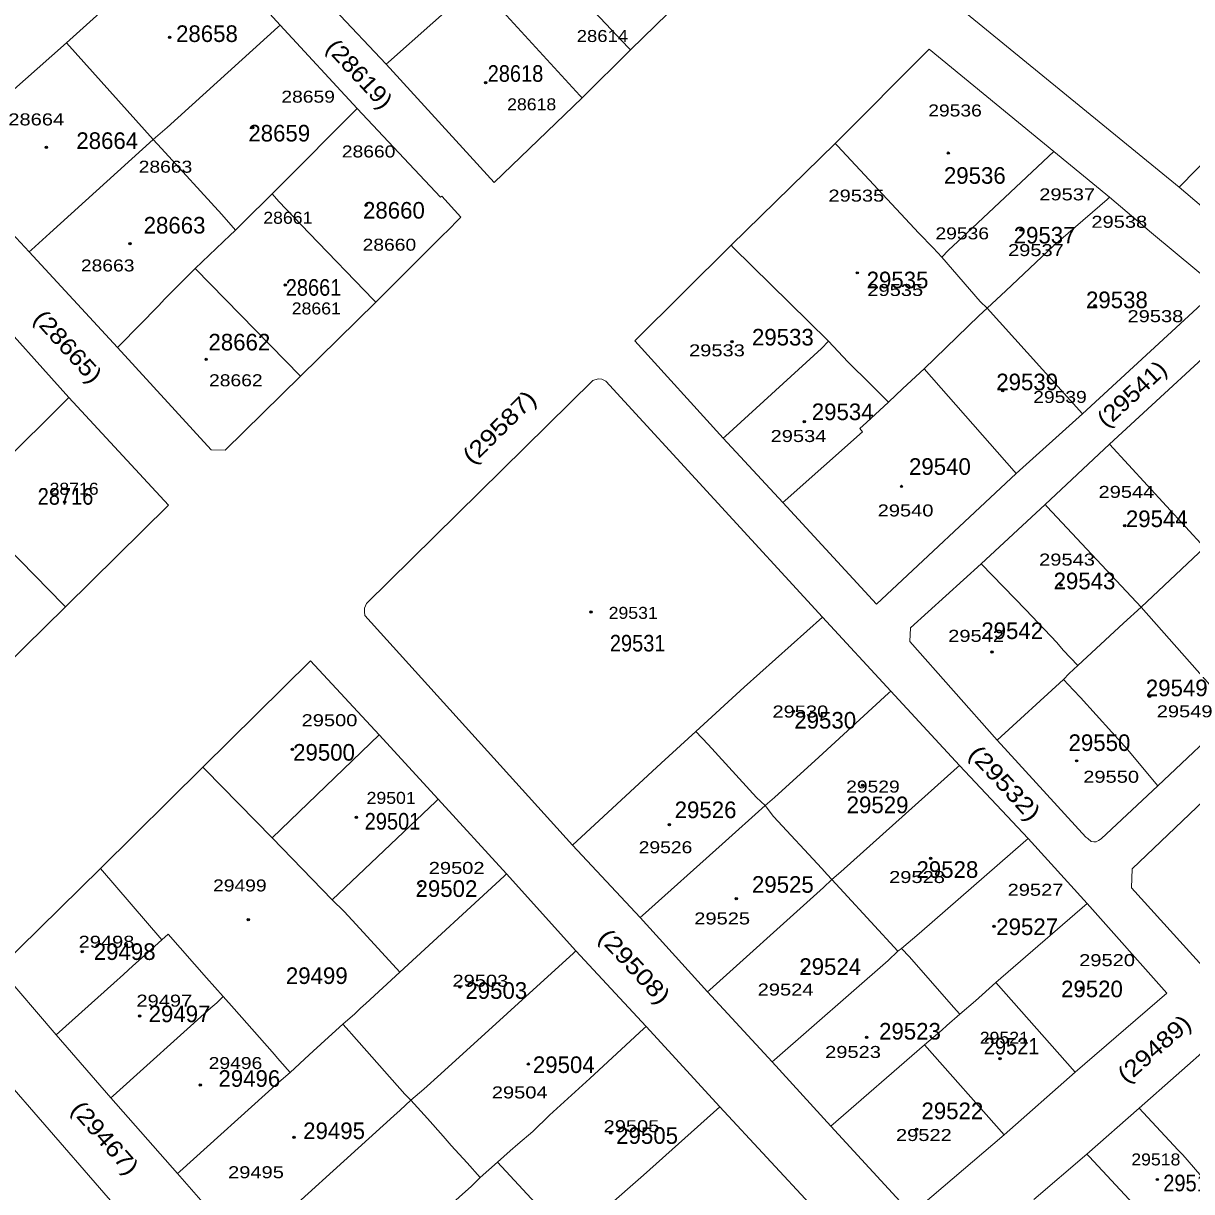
# Model space of a CAD drawing. Extents: x 650553 to 652508, y 239277 to 241647.
# Drawn here: x 651434 to 651687, y 240292.4 to 240545.4 of the extents above; entities that cross this region are included whole.
import ezdxf

# ---------------------------------------------------------------- set-up
doc = ezdxf.new("R2010")
doc.units = 0
doc.header["$PDMODE"] = 32
doc.header["$PDSIZE"] = 0.5
for name, color, linetype in [('19', 7, 'Continuous'), ('20', 7, 'Continuous'), ('6', 7, 'Continuous')]:
    doc.layers.add(name, color=color, linetype=linetype)
doc.layers.add('3', color=7, linetype='Continuous', lineweight=13)
doc.layers.add('5', color=7, linetype='Continuous', lineweight=13)

msp = doc.modelspace()

# ---------------------------------------------------------------- linework, layer by layer
at = {"layer": '3'}
for p, q in [((651684.3, 240509.906), (651695.95, 240500.024)), ((651661.79, 240318.21), (651646.39, 240304.66))]:
    msp.add_line(p, q, dxfattribs=at)
for points in [[(651558.3, 240600.133), (651576.968, 240584.586), (651595.445, 240569.14), (651576.219, 240550.158), (651565.481, 240539.702), (651554.984, 240529.272), (651535.929, 240510.959), (651512.56, 240536.549), (651501.394, 240548.39)], [(651675.049, 240583.986), (651672.371, 240581.467), (651672.263, 240580.246), (651670.257, 240580.209), (651638.02, 240548.196), (651638.241, 240547.558), (651684.3, 240509.906)], [(651443.339, 240541.167), (651469.158, 240564.482), (651472.119, 240564.219), (651489.626, 240545.044), (651506.288, 240526.995)], [(651435.22, 240495.92), (651431.49, 240500), (651431.297, 240500.117), (651415.962, 240516.979), (651443.339, 240541.167)], [(651657.203, 240517.64), (651630.205, 240539.848), (651609.831, 240519.399), (651587.25, 240497.39), (651566.45, 240476.62)], [(651506.288, 240526.995), (651524.303, 240507.759), (651524.632, 240508.002), (651528.721, 240503.439), (651525.45, 240500.103), (651525.28, 240500), (651510.31, 240485.03), (651494.01, 240469.02)], [(651678.359, 240500.061), (651669.197, 240507.734), (651657.203, 240517.64)], [(651384.9, 240489.28), (651396.96, 240500), (651397.423, 240500.111), (651405.055, 240507.195), (651411.75, 240500.156), (651411.62, 240500), (651425.66, 240484.62), (651443.85, 240464.41)], [(651663.39, 240460.86), (651692.85, 240487.99), (651678.359, 240500.061)], [(651494.01, 240469.02), (651477.67, 240452.98), (651474.63, 240453.05), (651454.37, 240475.19), (651435.22, 240495.92)], [(651669.2, 240454.26), (651699.46, 240482.11), (651722.72, 240463.16)], [(651566.45, 240476.62), (651585.57, 240455.56), (651598.46, 240441.64), (651618.8, 240419.63), (651649.01, 240447.92), (651663.39, 240460.86)], [(651552.94, 240367.41), (651507.94, 240417.19), (651507.84, 240417.94), (651507.89, 240418.76), (651508.27, 240419.78), (651557.36, 240468.04), (651558.482, 240468.409), (651559.275, 240468.352), (651560.13, 240467.93), (651607.07, 240416.81)], [(651443.85, 240464.41), (651465.39, 240441.08), (651443.12, 240419.06), (651420.78, 240397.15)], [(651641.4, 240428.33), (651655.29, 240441.17), (651669.2, 240454.26)], [(651644.9, 240390.17), (651625.98, 240411.52), (651626.13, 240414.47), (651641.4, 240428.33)], [(651607.07, 240416.81), (651621.87, 240400.79), (651636.74, 240384.7), (651651.61, 240368.87), (651664.36, 240354.76)], [(651511.06, 240391.33), (651496.17, 240407.34), (651472.839, 240384.295), (651450.72, 240362.35)], [(651710.36, 240409.09), (651706.92, 240406.06), (651700.64, 240399.96), (651696.36, 240396.01), (651679.69, 240380.29)], [(651720.7, 240406.67), (651674.14, 240362.26), (651673.98, 240358.14), (651700.53, 240328.88)], [(651584.84, 240310.76), (651568.86, 240328.16), (651553.67, 240344.51), (651538.63, 240361.17), (651523.85, 240377.37), (651511.06, 240391.33)], [(651679.69, 240380.29), (651667.42, 240368.8), (651666.87, 240368.43), (651666.37, 240368.16), (651665.86, 240368.1), (651665.24, 240368.2), (651664.52, 240368.87), (651664.07, 240369.15), (651644.9, 240390.17)], [(651608.88, 240306.57), (651596.16, 240320.51), (651582.19, 240335.65), (651567.56, 240351.71), (651552.94, 240367.41)], [(651450.72, 240362.35), (651428.65, 240340.77), (651441.12, 240326.31)], [(651664.36, 240354.76), (651681.62, 240335.33), (651661.79, 240318.21)], [(651426.69, 240250), (651461.4, 240280.6), (651417.67, 240330.87), (651412.21, 240325.69), (651412.52, 240325.19), (651382.18, 240294.85)], [(651441.12, 240326.31), (651452.95, 240312.7), (651467.4, 240296.27), (651482.03, 240279.58), (651496.59, 240262.84), (651507.85, 240250)], [(651710.91, 240303.32), (651691.72, 240324.58), (651675.65, 240310.46)], [(651588.54, 240254.39), (651615.36, 240277.83), (651584.84, 240310.76)], [(651675.65, 240310.46), (651664.33, 240300.5), (651652.85, 240290.65)], [(651646.39, 240304.66), (651626.38, 240287.53), (651608.88, 240306.57)]]:
    msp.add_lwpolyline(points, dxfattribs=at)
at = {"layer": '5'}
for p, q in [((651462.062, 240520.245), (651465.134, 240522.855)), ((651657.203, 240517.64), (651638.33, 240500)), ((651479.952, 240500.615), (651479.8, 240500.474)), ((651471.2, 240492.32), (651494.01, 240469.02)), ((651443.85, 240464.41), (651420.95, 240441.65)), ((651662.4, 240406.31), (651660.53, 240404.62)), ((651511.06, 240391.33), (651487.9, 240368.97)), ((651450.72, 240362.35), (651463.96, 240346.94)), ((651644.64, 240337.65), (651661.79, 240318.21)), ((651491.77, 240318.2), (651489.3, 240316.06))]:
    msp.add_line(p, q, dxfattribs=at)
for points in [[(651565.481, 240539.702), (651565.011, 240540.202), (651555.234, 240550.609), (651531.648, 240575.861), (651525.86, 240570.63), (651521.12, 240566.46), (651519.553, 240565.053), (651501.394, 240548.39)], [(651684.3, 240509.906), (651691.776, 240517.523), (651698.788, 240524.311), (651699.785, 240525.447), (651704.534, 240530.177), (651722.068, 240547.369), (651727.626, 240552.993), (651733.93, 240559.128), (651737.908, 240563.103)], [(651512.56, 240536.549), (651513.06, 240536.995), (651532.289, 240554.148)], [(651532.289, 240554.148), (651554.528, 240529.772), (651554.984, 240529.272)], [(651465.134, 240522.855), (651489.126, 240544.591), (651489.626, 240545.044)], [(651443.339, 240541.167), (651462.062, 240520.245), (651439.73, 240500)], [(651489.716, 240510.392), (651505.789, 240526.495), (651506.288, 240526.995)], [(651462.062, 240520.245), (651463.914, 240518.324), (651476.961, 240504.003), (651479.952, 240500.615), (651481.695, 240502.366), (651487.847, 240508.462), (651489.716, 240510.392)], [(651609.831, 240519.399), (651610.297, 240518.899), (651627.923, 240499.985)], [(651487.847, 240508.462), (651489.291, 240506.793), (651495.85, 240500)], [(651669.197, 240507.734), (651668.697, 240507.282), (651660.28, 240500)], [(651435.22, 240495.92), (651435.72, 240496.372), (651439.73, 240500)], [(651471.2, 240492.32), (651478.8, 240499.526), (651479.8, 240500.474)], [(651510.31, 240485.03), (651509.827, 240485.53), (651495.85, 240500)], [(651642.76, 240483.72), (651641.2, 240485.2), (651632.88, 240494.75), (651631.07, 240496.8), (651627.923, 240499.985)], [(651632.88, 240494.75), (651634.37, 240496.29), (651638.33, 240500)], [(651642.76, 240483.72), (651646.76, 240487.5), (651657.2, 240497.33), (651660.28, 240500)], [(651587.25, 240497.39), (651587.75, 240496.898), (651604.05, 240480.85), (651608.4, 240476.59), (651606.86, 240474.97)], [(651454.37, 240475.19), (651454.862, 240475.69), (651463.25, 240484.21), (651464.64, 240485.74), (651471.2, 240492.32)], [(651629.1, 240470.57), (651640.92, 240482.03), (651642.76, 240483.72), (651663.39, 240460.86)], [(651608.4, 240476.59), (651612.56, 240472.1), (651617.5, 240467.26), (651619.94, 240464.84), (651621.34, 240463.35)], [(651606.86, 240474.97), (651586.07, 240456.016), (651585.57, 240455.56)], [(651616.57, 240458.94), (651621.34, 240463.35), (651624.48, 240466.32), (651629.1, 240470.57)], [(651629.1, 240470.57), (651648.57, 240448.42), (651649.01, 240447.92)], [(651598.46, 240441.64), (651598.96, 240442.083), (651615.7, 240456.92), (651615.12, 240457.66), (651616.57, 240458.94)], [(651669.2, 240454.26), (651689.84, 240431.91), (651676.1, 240418.98)], [(651420.95, 240441.65), (651442.629, 240419.56), (651443.12, 240419.06)], [(651676.1, 240418.98), (651655.759, 240440.67), (651655.29, 240441.17)], [(651641.4, 240428.33), (651651.09, 240418.39), (651657.84, 240411.33), (651659.23, 240409.66), (651662.4, 240406.31), (651672.27, 240415.47), (651676.1, 240418.98)], [(651676.1, 240418.98), (651695.919, 240396.51), (651696.36, 240396.01)], [(651552.94, 240367.41), (651572.09, 240385.17), (651579.63, 240392.03), (651590.08, 240401.6), (651607.07, 240416.81)], [(651644.9, 240390.17), (651659.29, 240403.26), (651660.53, 240404.62)], [(651659.29, 240403.26), (651661.4, 240400.99), (651662.92, 240399.39), (651673.15, 240388.15), (651679.69, 240380.29)], [(651606.29, 240386.5), (651621.37, 240400.331), (651621.87, 240400.79)], [(651579.63, 240392.03), (651582.34, 240389.24), (651592.76, 240377.76), (651594.66, 240375.97)], [(651567.56, 240351.71), (651568.06, 240352.158), (651585.33, 240367.62), (651594.66, 240375.97), (651596.7, 240377.76), (651606.29, 240386.5)], [(651611.02, 240361.63), (651636.24, 240384.252), (651636.74, 240384.7)], [(651472.839, 240384.295), (651473.33, 240383.795), (651487.9, 240368.97), (651500.84, 240355.56)], [(651523.85, 240377.37), (651523.35, 240376.896), (651500.84, 240355.56)], [(651594.66, 240375.97), (651596.44, 240373.6), (651606.89, 240362.35), (651608.05, 240361.07), (651609.1, 240359.98)], [(651628, 240348.3), (651651.11, 240368.434), (651651.61, 240368.87)], [(651515.54, 240339.9), (651538.13, 240360.709), (651538.63, 240361.17)], [(651582.19, 240335.65), (651582.69, 240336.099), (651605.13, 240356.26), (651607.3, 240358.25), (651609.1, 240359.98), (651611.02, 240361.63)], [(651609.1, 240359.98), (651611.72, 240357.16), (651623.41, 240344.42)], [(651500.84, 240355.56), (651503.5, 240353.06), (651506.07, 240350.2), (651515.54, 240339.9)], [(651629.17, 240324.18), (651632.89, 240327.36), (651633.99, 240328.32), (651636.8, 240330.84), (651640.19, 240333.73), (651644.64, 240337.65), (651664.36, 240354.76)], [(651463.96, 240346.94), (651460.88, 240344.08), (651457.68, 240341.25), (651455.69, 240339.37), (651453.54, 240337.49), (651441.12, 240326.31)], [(651463.96, 240346.94), (651465.35, 240348.1), (651473.63, 240338.66)], [(651625.93, 240343.23), (651624.2, 240345), (651628, 240348.3)], [(651524.4, 240317.9), (651553.17, 240344.055), (651553.67, 240344.51)], [(651624.2, 240345), (651623.41, 240344.42), (651621.31, 240342.44)], [(651621.31, 240342.44), (651596.66, 240320.946), (651596.16, 240320.51)], [(651625.93, 240343.23), (651635.42, 240332.34), (651636.8, 240330.84)], [(651503.14, 240328.67), (651505.76, 240330.86), (651507.03, 240332.09), (651508.14, 240333.15), (651515.54, 240339.9)], [(651473.63, 240338.66), (651477.29, 240334.6), (651479.62, 240331.94), (651487.87, 240322.64), (651489.52, 240320.71), (651491.77, 240318.2)], [(651477.29, 240334.6), (651475.85, 240333.26), (651474.62, 240332.19)], [(651474.62, 240332.19), (651453.45, 240313.15), (651452.95, 240312.7)], [(651491.77, 240318.2), (651495.85, 240322.02), (651499.3, 240325.13), (651503.14, 240328.67)], [(651503.14, 240328.67), (651504.53, 240327.14), (651505.03, 240326.58), (651516.61, 240313.48), (651517.9, 240312.16)], [(651556.71, 240316.84), (651568.36, 240327.694), (651568.86, 240328.16)], [(651608.88, 240306.57), (651629.17, 240324.18), (651646.39, 240304.66)], [(651517.9, 240312.16), (651520.72, 240314.56), (651524.4, 240317.9)], [(651536.69, 240298.72), (651539.43, 240301.19), (651541.1, 240302.64), (651544.32, 240305.42), (651547.94, 240308.91), (651556.71, 240316.84)], [(651489.3, 240316.06), (651467.9, 240296.722), (651467.4, 240296.27)], [(651482.03, 240279.58), (651482.53, 240280.033), (651514.23, 240308.76), (651515.61, 240310.04), (651517.9, 240312.16)], [(651532.9, 240295.45), (651530.08, 240298.61), (651526.67, 240302.38), (651524.93, 240304.41), (651521.49, 240308.19), (651517.9, 240312.16)], [(651559.24, 240288.17), (651560.13, 240288.82), (651568.32, 240295.9), (651584.84, 240310.76)], [(651675.65, 240310.46), (651684.01, 240301.45), (651685.08, 240300.35), (651690.2, 240294.5), (651694.89, 240289.25), (651710.91, 240303.32)], [(651496.59, 240262.84), (651497.09, 240263.287), (651504.01, 240269.47), (651505.67, 240270.97), (651531.04, 240293.58), (651532.9, 240295.45), (651536.69, 240298.72), (651552.21, 240281.98)], [(651664.33, 240300.5), (651664.795, 240300), (651681.13, 240282.45), (651682.03, 240281.32), (651683.68, 240279.53), (651681.62, 240277.52), (651672.09, 240269.35)]]:
    msp.add_lwpolyline(points, dxfattribs=at)
at = {"layer": '6'}
for p in [(651465.665, 240542.363), (651534.1, 240532.553), (651483.617, 240522.829), (651438.958, 240518.543), (651634.313, 240517.299), (651508.23, 240506.012), (651650.062, 240500.68), (651457.049, 240497.717), (651614.591, 240491.374), (651490.715, 240488.741), (651666.105, 240484.297), (651587.436, 240476.475), (651473.575, 240472.65), (651646.095, 240465.82), (651603.114, 240459.115), (651624.181, 240445.1), (651442.91, 240441.735), (651672.524, 240436.62), (651658.755, 240423.74), (651556.952, 240417.909), (651643.805, 240409.25), (651677.925, 240399.635), (651600.732, 240396.39), (651492.259, 240388.155), (651662.1, 240385.68), (651615.755, 240380.385), (651506.122, 240373.445), (651573.914, 240371.87), (651630.475, 240364.56), (651519.981, 240358.635), (651588.384, 240355.81), (651482.694, 240351.247), (651644.246, 240349.855), (651446.72, 240344.33), (651603.049, 240340.245), (651528.517, 240336.665), (651663.131, 240336.485), (651459.147, 240330.4), (651616.629, 240325.785), (651645.515, 240321.155), (651543.384, 240319.98), (651472.299, 240315.435), (651627.436, 240305.855), (651492.604, 240304.125), (651561.214, 240305.07), (651679.61, 240294.995)]:
    msp.add_point(p, dxfattribs=at)

# ---------------------------------------------------------------- texts
at = {"layer": '19'}
for s, p in [('28658', (651467.052, 240541.376)), ('28664', (651445.453, 240518.206)), ('28659', (651482.711, 240519.823)), ('29536', (651633.364, 240510.662)), ('28660', (651507.549, 240503.119)), ('28663', (651460.032, 240499.886)), ('29537', (651648.483, 240497.73)), ('29535', (651616.625, 240488.031)), ('29538', (651664.142, 240483.721)), ('28662', (651474.071, 240474.561)), ('29533', (651591.787, 240475.638)), ('29539', (651644.703, 240465.94)), ('29534', (651604.745, 240459.474)), ('29540', (651625.804, 240447.62)), ('29544', (651672.78, 240436.304)), ('29543', (651657.123, 240422.834)), ('29542', (651641.464, 240412.057)), ('29549', (651677.102, 240399.664)), ('29530', (651600.965, 240392.659)), ('29550', (651660.362, 240387.81)), ('29500', (651492.408, 240385.716)), ('29529', (651612.304, 240374.339)), ('29526', (651575.047, 240373.262)), ('29528', (651627.423, 240360.33)), ('29502', (651518.919, 240356.197)), ('29525', (651591.786, 240357.097)), ('29527', (651644.702, 240347.937)), ('29498', (651449.233, 240342.548)), ('29524', (651602.044, 240339.315)), ('29499', (651490.841, 240337.344)), ('29503', (651529.719, 240334.128)), ('29520', (651658.74, 240334.466)), ('29497', (651461.112, 240329.078)), ('29523', (651619.324, 240325.306)), ('29504', (651544.34, 240318.064)), ('29496', (651476.231, 240315.068)), ('29522', (651628.503, 240308.064)), ('29495', (651494.59, 240303.753)), ('29505', (651562.389, 240302.72))]:
    msp.add_text(s, height=3.6, dxfattribs=at).set_placement(p)
for s, rotation, width, p in [('(28619)', 312.712, 1.1, (651499.274, 240539.946)), ('(28665)', 311.989, 1.15, (651435.926, 240481.306)), ('(29541)', 42.625, 1.1, (651668.563, 240457.661)), ('(29587)', 44.834, 1.2, (651531.265, 240449.667)), ('(29532)', 312.743, 1.2, (651638.481, 240386.961)), ('(29508)', 312.894, 1.2, (651558.258, 240347.233)), ('(29489)', 41.343, 1.15, (651672.939, 240315.664)), ('(29467)', 311.02, 1.15, (651444.059, 240310.024))]:
    msp.add_text(s, height=3.6, rotation=rotation, dxfattribs=dict(at, width=width)).set_placement(p)
at = {"layer": '19', "width": 0.9}
for s, p in [('28618', (651534.547, 240532.753)), ('28661', (651490.81, 240486.416)), ('28716', (651437.083, 240441.154)), ('29531', (651561.009, 240409.363)), ('29501', (651507.911, 240370.785)), ('29521', (651642.003, 240322.073)), ('29518', (651680.879, 240292.438))]:
    msp.add_text(s, height=3.6, dxfattribs=at).set_placement(p)
at = {"layer": '20'}
for s, width, p in [('28614', 1.15, (651553.839, 240541.373)), ('28659', 1.2, (651489.859, 240528.231)), ('28618', 1.1, (651538.763, 240526.579)), ('29536', 1.2, (651629.974, 240525.244)), ('28664', 1.25, (651430.724, 240523.31)), ('28660', 1.2, (651502.957, 240516.362)), ('28663', 1.2, (651458.961, 240513.064)), ('29535', 1.25, (651608.357, 240506.799)), ('29537', 1.25, (651654.017, 240507.073)), ('28661', 1.1, (651485.943, 240502.001)), ('29538', 1.25, (651665.305, 240501.126)), ('29536', 1.2, (651631.534, 240498.629)), ('28660', 1.2, (651507.456, 240496.171)), ('29537', 1.25, (651647.254, 240495.003)), ('28663', 1.2, (651446.44, 240491.676)), ('29535', 1.25, (651616.781, 240486.361)), ('28661', 1.1, (651492.107, 240482.362)), ('29538', 1.25, (651673.132, 240480.691)), ('29533', 1.25, (651578.161, 240473.288)), ('28662', 1.2, (651474.197, 240466.801)), ('29539', 1.2, (651652.705, 240463.191)), ('29534', 1.25, (651595.824, 240454.73)), ('28716', 1.1, (651439.647, 240443.314)), ('29544', 1.25, (651666.854, 240442.627)), ('29540', 1.25, (651619.016, 240438.609)), ('29543', 1.25, (651653.991, 240427.965)), ('29531', 1.1, (651560.748, 240416.43)), ('29542', 1.25, (651634.295, 240411.445)), ('29530', 1.25, (651596.234, 240395.061)), ('29549', 1.25, (651679.461, 240395.1)), ('29500', 1.25, (651494.244, 240393.171)), ('29550', 1.25, (651663.541, 240380.926)), ('29529', 1.2, (651612.193, 240378.799)), ('29501', 1.1, (651508.32, 240376.355)), ('29526', 1.2, (651567.259, 240365.667)), ('29502', 1.25, (651521.784, 240361.176)), ('29528', 1.25, (651621.496, 240359.211)), ('29499', 1.2, (651475.066, 240357.388)), ('29527', 1.25, (651647.157, 240356.448)), ('29525', 1.25, (651579.291, 240350.237)), ('29498', 1.25, (651445.942, 240345.189)), ('29520', 1.25, (651662.664, 240341.204)), ('29503', 1.25, (651526.926, 240336.747)), ('29524', 1.25, (651593.029, 240334.84)), ('29497', 1.25, (651458.469, 240332.436)), ('29521', 1.1, (651641.135, 240324.396)), ('29523', 1.25, (651607.638, 240321.319)), ('29496', 1.2, (651474.123, 240318.92)), ('29504', 1.25, (651535.442, 240312.557)), ('29505', 1.25, (651559.654, 240305.243)), ('29522', 1.25, (651622.982, 240303.331)), ('29518', 1.1, (651673.952, 240298.045)), ('29495', 1.25, (651478.323, 240295.271))]:
    msp.add_text(s, height=2.6, dxfattribs=dict(at, width=width)).set_placement(p)

doc.saveas('drawing.dxf')
